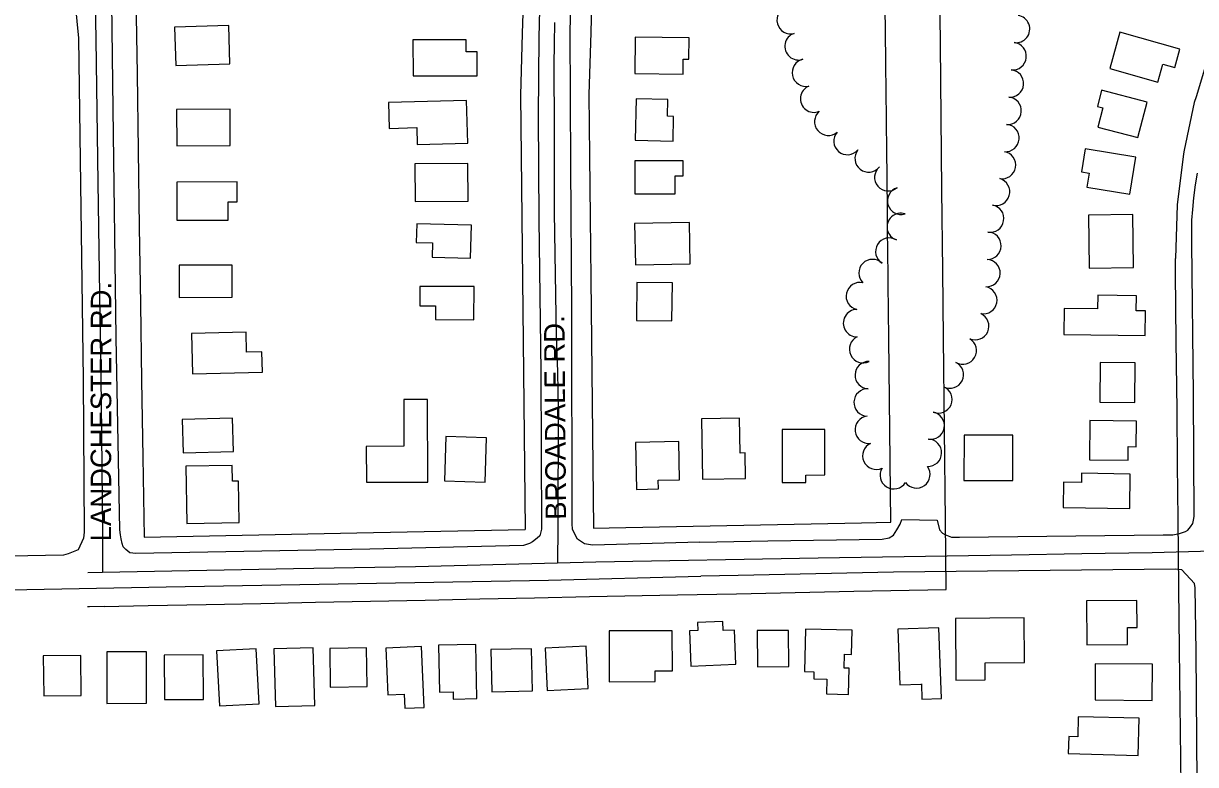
# Model space of a CAD drawing. Extents: x -25029 to 2274964, y -81170 to 687028.
# Drawn here: x -18392 to -17535, y -62620 to -62079 of the extents above; entities that cross this region are included whole.
import ezdxf

# ---------------------------------------------------------------- set-up
doc = ezdxf.new("R2010")
doc.units = 0
for name, color, linetype in [('81911BEA - RW_X_Fee_RW', 7, 'Continuous'), ('BLDG', 7, 'Continuous'), ('GE_X_CL_2000', 7, 'Continuous'), ('ROAD', 7, 'Continuous'), ('ROAD-NAME', 7, 'Continuous'), ('TREES', 7, 'Continuous')]:
    doc.layers.add(name, color=color, linetype=linetype)

msp = doc.modelspace()

# ---------------------------------------------------------------- linework, layer by layer
at = {"layer": '81911BEA - RW_X_Fee_RW'}
for p, q in [((-18026.64, -62311.09), (-18025.22, -62448.8)), ((-17976.64, -62310.76), (-17975.22, -62447.78))]:
    msp.add_line(p, q, dxfattribs=at)
for points in [[(-18312.76, -61845.76), (-18312.06, -61891.96), (-18311.21, -61947.96), (-18310.36, -62003.95), (-18309.52, -62059.94), (-18308.67, -62115.94), (-18307.82, -62171.93), (-18306.98, -62227.93), (-18306.13, -62283.92), (-18305.29, -62339.92), (-18304.44, -62395.91), (-18303.55, -62454.47)], [(-17757.97, -62443.36), (-17759.42, -62309.24), (-17759.85, -62269.34), (-17759.91, -62263.52), (-17760.28, -62229.34), (-17760.4, -62218.52), (-17760.71, -62189.34), (-17760.88, -62173.53), (-17761.14, -62149.34), (-17761.37, -62128.33), (-17761.57, -62109.34), (-17761.85, -62083.34), (-17762, -62069.35), (-17762.34, -62038.44), (-17762.44, -62029.35), (-17762.8, -61995.7), (-17762.87, -61989.35), (-17763.26, -61953.12), (-17763.3, -61949.35), (-17763.73, -61909.35), (-17764.36, -61851.24)], [(-17717.59, -62492.55), (-17717.98, -62442.55), (-17719.42, -62308.96), (-17719.95, -62259.55), (-17720.59, -62200.55), (-17721.16, -62147.55), (-17721.73, -62094.56), (-17724.26, -61859.68)], [(-18000.13, -61867.06), (-18008.13, -61909.8), (-18016.05, -61952.14), (-18016.47, -61954.38), (-18021.01, -61996.76), (-18025.85, -62041.88), (-18027.2, -62086.53), (-18028.5, -62131.52)], [(-17951.38, -61878.17), (-17957.92, -61913.11), (-17965.83, -61955.43), (-17967, -61961.66), (-17970.9, -61998.03), (-17975.5, -62040.88), (-17976.06, -62046.1), (-17977.2, -62085.81), (-17978.5, -62131)], [(-17493.53, -62030.39), (-17510.87, -62064.61), (-17522.91, -62094.6), (-17525.16, -62100.21), (-17535.01, -62132.7), (-17536.29, -62136.91), (-17543.62, -62171.73), (-17544.19, -62174.45), (-17548.68, -62211.68), (-17550.05, -62250.88)], [(-18028.5, -62131.52), (-18028.04, -62176.1), (-18027.57, -62221.09), (-18027.11, -62266.09), (-18026.64, -62311.09)], [(-17978.5, -62131), (-17978.04, -62175.77), (-17977.57, -62220.77), (-17977.1, -62265.76), (-17976.64, -62310.76)], [(-17544.53, -62766.34), (-17544.86, -62736.34), (-17545.28, -62696.34), (-17545.71, -62656.34), (-17546.14, -62616.34), (-17546.57, -62576.35), (-17546.99, -62536.35), (-17547.48, -62491.35), (-17548.01, -62441.35), (-17548.44, -62401.36), (-17548.87, -62361.36), (-17549.4, -62311.36), (-17549.94, -62261.36), (-17550.05, -62250.88)], [(-17975.22, -62447.78), (-17963.75, -62447.55), (-17902.29, -62446.3), (-17840.83, -62445.05), (-17779.37, -62443.8), (-17757.97, -62443.36)], [(-18303.55, -62454.47), (-18148.14, -62451.3), (-18086.68, -62450.05), (-18025.22, -62448.8)], [(-18332.66, -62505.07), (-18300.43, -62504.41), (-18258.19, -62503.55), (-18218.19, -62502.74), (-18178.2, -62501.92), (-18138.2, -62501.11), (-18098.21, -62500.3), (-18058.21, -62499.48), (-18018.22, -62498.67), (-17978.22, -62497.85), (-17913.78, -62496.54), (-17870.78, -62495.67), (-17849.34, -62495.23), (-17827.89, -62494.8), (-17784.9, -62493.92), (-17717.59, -62492.55)], [(-18332.66, -62505.07), (-18343.32, -62505.29), (-18344.9, -62505.32)]]:
    msp.add_lwpolyline(points, dxfattribs=at)
at = {"layer": 'BLDG'}
for points in [[(-18240.83, -62108.63), (-18241.69, -62080.67), (-18281.24, -62081.89), (-18280.38, -62109.85)], [(-17598.09, -62111.98), (-17562.85, -62121.91), (-17559.17, -62108.86), (-17550.54, -62111.29), (-17546.75, -62097.84), (-17590.63, -62085.48)], [(-18060.08, -62117.41), (-18060.09, -62099.95), (-18068.21, -62099.96), (-18068.21, -62091.13), (-18107.06, -62091.15), (-18107.04, -62117.44)], [(-17909.71, -62116.19), (-17909.56, -62105.25), (-17905.45, -62105.3), (-17905.23, -62089.65), (-17944.65, -62089.11), (-17945.02, -62115.7)], [(-17603.99, -62127.89), (-17607.07, -62139.68), (-17603.13, -62140.71), (-17606.81, -62154.83), (-17577.5, -62162.47), (-17570.74, -62136.56)], [(-18124.92, -62136.94), (-18124.37, -62155.78), (-18104.35, -62155.19), (-18103.99, -62167.61), (-18067.05, -62166.53), (-18067.96, -62135.28)], [(-17917.01, -62165.02), (-17916.65, -62146.96), (-17921.17, -62146.87), (-17920.93, -62134.64), (-17944.07, -62134.17), (-17944.68, -62164.46)], [(-18240.52, -62168.18), (-18240.68, -62141.75), (-18279.74, -62141.99), (-18279.58, -62168.41)], [(-17615.93, -62170.78), (-17618.66, -62187.55), (-17613.02, -62188.46), (-17614.69, -62198.76), (-17583.45, -62203.83), (-17579.06, -62176.77)], [(-18066.85, -62208.93), (-18067.08, -62181.39), (-18105.63, -62181.71), (-18105.4, -62209.26)], [(-17915.49, -62203.56), (-17915.51, -62190.47), (-17909.68, -62190.47), (-17909.69, -62179.48), (-17945.02, -62179.53), (-17944.99, -62203.59)], [(-18242.14, -62222.73), (-18242.19, -62209.46), (-18235.53, -62209.43), (-18235.59, -62194.82), (-18279.69, -62195.01), (-18279.57, -62222.89)], [(-18104.34, -62225.45), (-18104.69, -62239.04), (-18092.77, -62239.34), (-18093.03, -62249.91), (-18065, -62250.62), (-18064.38, -62226.46)], [(-17945.11, -62225.19), (-17944.51, -62255.49), (-17904.56, -62254.7), (-17905.15, -62224.4)], [(-17580.59, -62257.34), (-17581.1, -62218.7), (-17613.62, -62219.13), (-17613.11, -62257.77)], [(-18277.96, -62255.67), (-18277.91, -62279.26), (-18239.04, -62279.18), (-18239.09, -62255.59)], [(-17943.57, -62268.34), (-17943.85, -62296.13), (-17917.86, -62296.39), (-17917.58, -62268.6)], [(-18102.05, -62271.18), (-18102.07, -62285.35), (-18090.67, -62285.37), (-18090.68, -62295.46), (-18062.48, -62295.5), (-18062.45, -62271.23)], [(-17571.82, -62289.06), (-17578.67, -62288.98), (-17578.53, -62278.05), (-17606.85, -62277.69), (-17606.97, -62287.57), (-17631.27, -62287.26), (-17631.51, -62306.23), (-17572.05, -62306.99)], [(-18217.06, -62333.84), (-18217.42, -62319.04), (-18228.65, -62319.32), (-18229.01, -62304.69), (-18268.89, -62305.68), (-18268.16, -62335.1)], [(-17604.94, -62326.75), (-17605.24, -62355.68), (-17579.66, -62355.95), (-17579.36, -62327.02)], [(-18096.37, -62353.87), (-18113.76, -62353.93), (-18113.64, -62387.96), (-18141.14, -62388.05), (-18141.05, -62414.29), (-18096.16, -62414.14)], [(-18275.65, -62368.38), (-18274.98, -62392.75), (-18238.25, -62391.73), (-18238.92, -62367.36)], [(-17864.19, -62411.59), (-17864.5, -62392.87), (-17868.14, -62392.93), (-17868.56, -62367.51), (-17896.36, -62367.97), (-17895.63, -62412.11)], [(-17584.7, -62398.14), (-17584.57, -62388.21), (-17578.72, -62388.29), (-17578.48, -62369.62), (-17612.47, -62369.19), (-17612.84, -62397.78)], [(-17837.3, -62414.51), (-17820.15, -62414.48), (-17820.16, -62408.99), (-17806.17, -62408.97), (-17806.23, -62375.71), (-17837.37, -62375.76)], [(-17704.53, -62412.94), (-17668.89, -62413.01), (-17668.82, -62379.87), (-17704.46, -62379.8)], [(-18053.33, -62381.83), (-18083.01, -62380.88), (-18084.05, -62413.29), (-18054.37, -62414.24)], [(-17943.76, -62419.49), (-17927.78, -62419.19), (-17927.9, -62412.73), (-17912.26, -62412.44), (-17912.78, -62384.59), (-17944.39, -62385.17)], [(-18234.07, -62443.77), (-18234.59, -62413.44), (-18238.86, -62413.51), (-18239.06, -62402.03), (-18272.89, -62402.62), (-18272.16, -62444.43)], [(-17618.66, -62407.73), (-17618.77, -62414.45), (-17631.85, -62414.23), (-17632.15, -62432.65), (-17583.48, -62433.46), (-17583.06, -62408.33)], [(-17584.97, -62532.84), (-17585.07, -62520.39), (-17578.04, -62520.34), (-17578.19, -62500.59), (-17615.03, -62500.87), (-17614.78, -62533.07)], [(-17872.13, -62522.33), (-17880.49, -62522.65), (-17880.74, -62515.97), (-17899.09, -62516.67), (-17898.87, -62522.48), (-17905.1, -62522.72), (-17904.12, -62548.51), (-17871.18, -62547.26)], [(-17710.43, -62558.79), (-17688.98, -62558.62), (-17689.08, -62546.11), (-17660.2, -62545.88), (-17660.47, -62513.3), (-17710.8, -62513.71)], [(-17930.24, -62552.05), (-17917.57, -62552.04), (-17917.59, -62522.76), (-17963.75, -62522.81), (-17963.71, -62559.97), (-17930.23, -62559.94)], [(-17855.29, -62549.05), (-17832.56, -62548.82), (-17832.83, -62522.46), (-17855.55, -62522.68)], [(-17820.95, -62552.62), (-17814.19, -62552.78), (-17814.31, -62557.86), (-17804.72, -62558.08), (-17804.97, -62568.89), (-17788.84, -62569.26), (-17788.39, -62550.1), (-17792.1, -62550.01), (-17791.87, -62539.94), (-17786.71, -62540.06), (-17786.3, -62522.29), (-17820.23, -62521.5)], [(-17735.66, -62561.54), (-17735.27, -62572.84), (-17721.04, -62572.36), (-17722.79, -62520.57), (-17752.73, -62521.58), (-17751.35, -62562.31), (-17735.6, -62561.78)], [(-18087.66, -62567.61), (-18077.72, -62567.37), (-18077.59, -62572.65), (-18060.32, -62572.25), (-18061.25, -62532.76), (-18088.46, -62533.4)], [(-18009.03, -62566.38), (-17979.05, -62565.06), (-17980.42, -62534.09), (-18010.39, -62535.41)], [(-18376.83, -62570.26), (-18349.37, -62570), (-18349.65, -62540.93), (-18377.11, -62541.19)], [(-18330.62, -62575.8), (-18301.64, -62575.67), (-18301.81, -62538.11), (-18330.79, -62538.24)], [(-18288.58, -62573.06), (-18260.12, -62572.87), (-18260.34, -62540.3), (-18288.79, -62540.5)], [(-18248.45, -62577.63), (-18219.5, -62576.17), (-18221.54, -62536), (-18250.48, -62537.47)], [(-18179.87, -62535.2), (-18208.73, -62536.01), (-18207.56, -62578.05), (-18178.7, -62577.25)], [(-18167.46, -62563.88), (-18140.64, -62563.52), (-18141.01, -62535.33), (-18167.84, -62535.69)], [(-18125.53, -62569.6), (-18113.39, -62569.1), (-18112.96, -62579.39), (-18098.94, -62578.81), (-18100.78, -62534.37), (-18126.94, -62535.46)], [(-18020.53, -62535.9), (-18050.12, -62536.55), (-18049.44, -62567.35), (-18019.86, -62566.7)], [(-17608.57, -62546.86), (-17608.75, -62573.33), (-17567, -62573.6), (-17566.83, -62547.13)], [(-17621.03, -62585.61), (-17621.4, -62600.24), (-17628.02, -62600.07), (-17628.33, -62612.5), (-17577.2, -62613.77), (-17576.53, -62586.72)]]:
    msp.add_lwpolyline(points, close=True, dxfattribs=at)
at = {"layer": 'GE_X_CL_2000'}
for points in [[(-18339.44, -62041.51), (-18339.18, -62063.2), (-18338.84, -62090.83), (-18337.17, -62195.28), (-18336.34, -62260.83), (-18334.95, -62355.96), (-18333.91, -62450.27), (-18333.98, -62480.24)], [(-18003.56, -62078.52), (-18004.01, -62093.96), (-18004.23, -62109.4), (-18004.22, -62124.85), (-18003.98, -62140.21), (-18003.94, -62217.1), (-18002.45, -62307.42), (-18001.36, -62333.65), (-18000.95, -62361.95), (-18001.35, -62446.95), (-18001.37, -62473.39)], [(-17523.04, -62464.63), (-17567.06, -62465.95), (-17618.54, -62466.55), (-17669.71, -62467.45), (-17811.1, -62469.77), (-17973.47, -62472.69), (-18001.37, -62473.39)], [(-18001.37, -62473.39), (-18105.18, -62476), (-18194.36, -62477.62), (-18333.98, -62480.24)], [(-18333.98, -62480.24), (-18344.69, -62480.45)]]:
    msp.add_lwpolyline(points, dxfattribs=at)
at = {"layer": 'ROAD'}
msp.add_line((-17869.42, -62482.31), (-17896.66, -62482.83), dxfattribs=at)
for points in [[(-17897.51, -62458.08), (-17976, -62460.13), (-17981.72, -62459.14), (-17986.91, -62455.74), (-17990.42, -62448.88), (-17990.84, -62444.34), (-17990.91, -62288.63), (-17991.77, -62182.91), (-17992.21, -62084.56), (-17991.65, -62067.79), (-17990.64, -62040.63), (-17988.92, -62018.83), (-17986.66, -62001.32), (-17986.16, -61994.67), (-17982.87, -61977.89), (-17980.46, -61964.55), (-17977.42, -61940.37), (-17972.87, -61912.89), (-17967.63, -61885.35), (-17959.77, -61856.66), (-17950.26, -61830.11), (-17920.74, -61779.89)], [(-18014.26, -62048.63), (-18015.19, -62089.49), (-18015.71, -62146.53), (-18015.14, -62222.39), (-18013.75, -62333.6), (-18013.09, -62448.58), (-18014.29, -62453.41), (-18016.22, -62455.08), (-18019.73, -62457.88), (-18021.91, -62459.02), (-18026.39, -62460.5), (-18138.59, -62463.23), (-18309.5, -62466.4), (-18313.9, -62465.75), (-18316.75, -62463.36), (-18318.75, -62461.41), (-18319.58, -62459.08), (-18320.27, -62455.55), (-18320.66, -62452.6), (-18321.27, -62449.1), (-18323.89, -62308.41), (-18326.06, -62141.5), (-18328.44, -61948.25)], [(-18721.24, -62062.02), (-18368.8, -62054.18), (-18364.64, -62054.53), (-18361.96, -62055.3), (-18359.19, -62056.97), (-18356.63, -62059.36), (-18355.31, -62061.68), (-18353.84, -62065.06), (-18351.51, -62089.86), (-18347.91, -62338.86), (-18347.16, -62450.72), (-18347.79, -62455.16), (-18351.71, -62463.76), (-18358.84, -62466.66), (-18362.28, -62467.47), (-18558.74, -62471.25)], [(-17897.51, -62458.08), (-17847.78, -62457.06), (-17764.3, -62455.82), (-17759.19, -62454.79), (-17756.07, -62452.94), (-17753.56, -62448.98), (-17751.23, -62444.77), (-17750.04, -62441.6), (-17724.1, -62442.04), (-17722.48, -62448.93), (-17720.29, -62451.47), (-17718.43, -62452.51), (-17713.58, -62454.44), (-17711.76, -62454.49), (-17707.91, -62454.5), (-17558.91, -62452.61), (-17551.97, -62452.62), (-17546.99, -62451.81), (-17542.58, -62450.23), (-17540.96, -62449.18), (-17538.94, -62446.86), (-17537.29, -62444.47), (-17536.92, -62442.06), (-17536.31, -62439.31), (-17536.95, -62350.26), (-17538.13, -62239.59), (-17538.1, -62222.74), (-17537.35, -62214.95), (-17536.55, -62206.44), (-17535.45, -62197.12), (-17533.91, -62188.42)], [(-17885.81, -62799.6), (-17799.74, -62797.03), (-17636.29, -62793.17), (-17560.56, -62792.38), (-17554.01, -62791.81), (-17545.75, -62787.19), (-17542.82, -62784.78), (-17539.92, -62781.54), (-17537.65, -62778.19), (-17535.94, -62774.83), (-17534.48, -62770.36), (-17533.44, -62766.12), (-17533.12, -62763.14), (-17533.11, -62760.92), (-17534.79, -62537.84), (-17535.65, -62491.48), (-17536.05, -62488.14), (-17545.37, -62478.25), (-17550, -62477.68), (-17756.05, -62479.86), (-17869.42, -62482.31)], [(-19414.92, -62656.6), (-19424.78, -62613.86), (-19426.51, -62600.28), (-19429.02, -62585.78), (-19430.84, -62567.79), (-19432.12, -62553.79), (-19432.95, -62542.72), (-19433.41, -62531.58), (-19432.46, -62527.37), (-19429.87, -62522.21), (-19426.24, -62518.63), (-19413.95, -62512.91), (-19409.15, -62512.54), (-19406.76, -62512.37), (-19235.35, -62509.5), (-18990.09, -62504.64), (-18698.32, -62498.91), (-18554.86, -62495.68), (-18287.46, -62490.74), (-18008, -62485.83), (-17896.66, -62482.83)]]:
    msp.add_lwpolyline(points, dxfattribs=at)
at = {"layer": 'TREES'}
for centre, start, end in [((-17831.18, -62076.69), 105.17943, 285.17943), ((-17666.46, -62083.21), 261.94244, 81.94244), ((-17825.39, -62095.83), 108.44582, 288.44582), ((-17668.97, -62103.05), 263.64815, 83.64815), ((-17820.07, -62115.08), 102.48545, 282.48545), ((-17670.94, -62122.95), 265.04435, 85.04435), ((-17814.05, -62134.07), 112.66044, 292.66044), ((-17672.61, -62142.88), 265.38436, 85.38436), ((-17803.71, -62150.91), 130.45577, 310.45577), ((-17674.22, -62162.81), 265.41078, 85.41078), ((-17789.63, -62165.02), 139.4335, 319.4335), ((-17774.19, -62177.73), 141.62291, 321.62291), ((-17676.73, -62182.63), 260.11788, 80.11788), ((-17759.84, -62191.53), 130.62486, 310.62486), ((-17750.47, -62208.7), 106.61657, 286.61657), ((-17681.06, -62202.14), 254.89035, 74.89035), ((-17685.39, -62221.64), 260.07781, 80.07781), ((-17750.76, -62227.78), 71.62152, 251.62152), ((-17687.38, -62241.49), 268.41731, 88.41731), ((-17759.13, -62245.8), 58.54986, 238.54986), ((-17771.38, -62261.44), 45.31395, 225.31395), ((-17688.08, -62261.48), 267.5911, 87.5911), ((-17780.63, -62278.3), 77.22746, 257.22746), ((-17690.4, -62281.29), 259.06719, 79.06719), ((-17782.71, -62298.05), 90.73419, 270.73419), ((-17696.3, -62300.27), 246.37075, 66.37075), ((-17778.21, -62317.04), 115.95637, 295.95637), ((-17705.37, -62318.05), 239.59047, 59.59047), ((-17774.14, -62336.03), 88.23484, 268.23484), ((-17714.9, -62335.63), 243.49278, 63.49278), ((-17723.22, -62353.8), 247.283, 67.283), ((-17774.91, -62356.01), 87.35808, 267.35808), ((-17774.13, -62375.93), 97.12044, 277.12044), ((-17728.82, -62372.87), 259.97799, 79.97799), ((-17768.63, -62394.9), 115.18651, 295.18651), ((-17730.85, -62392.72), 268.38616, 88.38616), ((-17755.86, -62409.19), 148.40914, 328.40914), ((-17739.23, -62408.57), 215.84817, 35.84817)]:
    msp.add_arc(centre, 10, start, end, dxfattribs=at)

# ---------------------------------------------------------------- texts
at = {"layer": 'ROAD-NAME'}
for s, rotation, p in [('LANDCHESTER RD.', 89.95397, (-18327.57, -62457.44)), ('BROADALE RD.', 90.47447, (-17995.16, -62441.63))]:
    msp.add_text(s, height=15, rotation=rotation, dxfattribs=at).set_placement(p)

doc.saveas('drawing.dxf')
